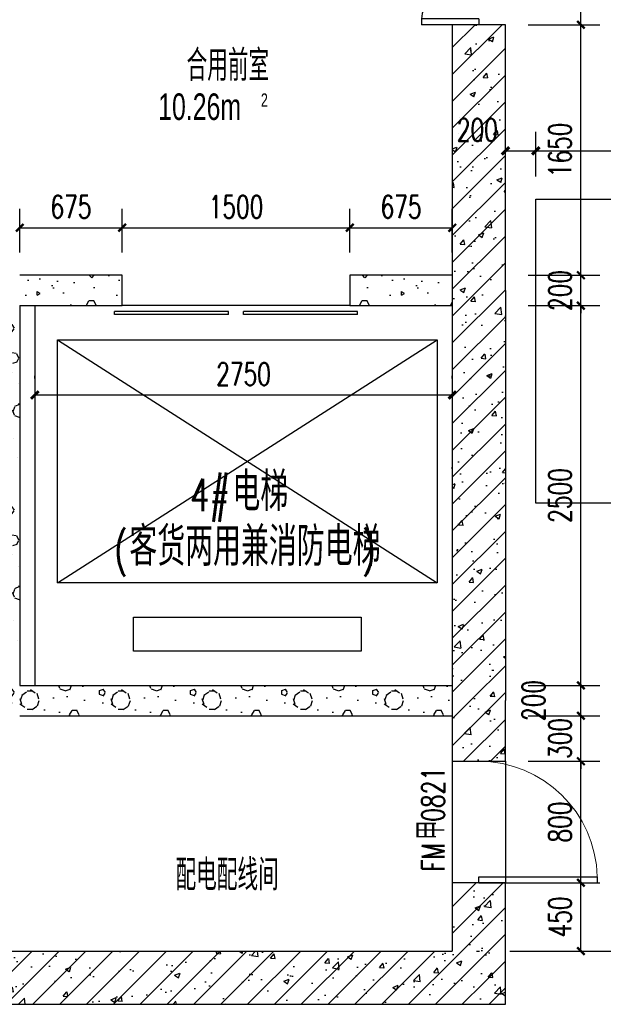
# Model space of a CAD drawing. Extents: x 797781 to 1255204, y 21234 to 1024248.
# Tile 769 of 1056: x 1159872 to 1163717, y 506769 to 513252. Entities that reach past the tile are written whole.
import ezdxf

# ---------------------------------------------------------------- set-up
doc = ezdxf.new("R2010")
doc.units = 0
doc.header["$LTSCALE"] = 1000
doc.header["$MEASUREMENT"] = 0
doc.linetypes.add('230303生产综合楼-平面图_t8$0$DOTE', pattern=[2.42, 2, -0.2, 0.02, -0.2])
for name, color, linetype in [('230303生产综合楼-平面图_t8$0$DOOR_FIRE', 4, 'Continuous'), ('230303生产综合楼-平面图_t8$0$DOOR_FIRE_TEXT', 7, 'Continuous'), ('230303生产综合楼-平面图_t8$0$DOTE', 1, '230303生产综合楼-平面图_t8$0$DOTE'), ('230303生产综合楼-平面图_t8$0$EVTR', 2, 'Continuous'), ('230303生产综合楼-平面图_t8$0$PUB_DIM', 3, 'Continuous'), ('230303生产综合楼-平面图_t8$0$PUB_HATCH', 8, 'Continuous'), ('230303生产综合楼-平面图_t8$0$PUB_TEXT', 7, 'Continuous'), ('230303生产综合楼-平面图_t8$0$WALL', 40, 'Continuous'), ('230303生产综合楼-平面图_t8$0$WINDOW', 4, 'Continuous'), ('230303生产综合楼-平面图_t8$0$板洞', 6, 'Continuous'), ('DOOR_FIRE', 4, 'Continuous'), ('PUB_DIM', 3, 'Continuous'), ('SPACE', 7, 'Continuous')]:
    doc.layers.add(name, color=color, linetype=linetype)
doc.styles.add('230303生产综合楼-平面图_t8$0$_HZTXT', font='@HZTXT_E', dxfattribs={"width": 0.7, "bigfont": '@@HZTXT'})
doc.styles.add('230303生产综合楼-平面图_t8$0$_TCH_DIM', font='SIMPLEX', dxfattribs={"bigfont": 'GBCBIG'})
doc.styles.add('230303生产综合楼-平面图_T8$0$_TCH_DIM_T3', font='SIMPLEX', dxfattribs={"width": 0.705882, "bigfont": 'GBCBIG'})
doc.styles.add('230303生产综合楼-平面图_t8$0$_TCH_WINDOW', font='SIMPLEX', dxfattribs={"height": 3.5, "bigfont": 'GBCBIG'})
doc.styles.add('230303生产综合楼-平面图_t8$0$探索者', font='01-TSSDENG', dxfattribs={"width": 0.7, "bigfont": '02-TSSDCHN'})
doc.styles.add('_TCH_DIM_T3', font='SIMPLEX', dxfattribs={"width": 0.705882, "bigfont": 'GBCBIG'})
doc.dimstyles.new('230303生产综合楼-平面图_T8$0$_TCH_ARCH&&50', dxfattribs={"dimtxt": 148.75, "dimasz": 50, "dimexe": 125, "dimexo": 150, "dimgap": 63.125, "dimtad": 1, "dimdec": 0, "dimzin": 0, "dimdsep": 46, "dimtxsty": '230303生产综合楼-平面图_T8$0$_TCH_DIM_T3', "dimblk": '230303生产综合楼-平面图_t8$0$_ArchTick', "dimcen": 0.09, "dimclrt": 7, "dimazin": 2, "dimtfac": 1, "dimtdec": 0, "dimtix": 1, "dimtmove": 2, "dimatfit": 3, "dimfxl": 1, "dimtolj": 1, "dimtzin": 0, "dimarcsym": 0})
doc.dimstyles.new('_TCH_ARCH&&50', dxfattribs={"dimtxt": 148.75, "dimasz": 50, "dimexe": 125, "dimexo": 150, "dimgap": 63.125, "dimtad": 1, "dimdec": 0, "dimzin": 0, "dimdsep": 46, "dimtxsty": '_TCH_DIM_T3', "dimblk": 'ARCHTICK', "dimcen": 0.09, "dimclrt": 7, "dimazin": 2, "dimtfac": 1, "dimtdec": 0, "dimtix": 1, "dimtmove": 2, "dimatfit": 3, "dimfxl": 1, "dimtolj": 1, "dimtzin": 0, "dimarcsym": 0})
pattern_1 = [(45, (0, 0), (-88.388348, 88.388348), []), (50, (0, 0), (358.63009, -31.37607), [37.5, -412.5]), (355, (0, 0), (-69.37567, 376.09607), [30, -330]), (100.4514, (29.9, -2.6), (289.25469, 344.71977), [31.8701, -350.57106]), (46.1842, (0, 100), (533.62052, -82.7595), [56.25, -618.75]), (96.6356, (44.47, 93.1), (467.33135, 487.05894), [47.80514, -525.8565]), (351.1842, (0, 100), (467.33097, 487.0593), [45, -495]), (21, (50, 75), (298.453526, -201.309445), [37.5, -412.5]), (326, (50, 75), (121.65767, 362.57502), [30, -330]), (71.4514, (74.87, 58.22), (420.11131, 161.26525), [31.8701, -350.57106]), (37.5, (0, 0), (6.079928, 166.446927), [0, -326, 0, -335, 0, -331.25]), (7.5, (0, 0), (131.534769, 197.205856), [0, -191, 0, -318.5, 0, -126.25]), (327.5, (-111.5, 0), (266.911218, -11.277436), [0, -125, 0, -390, 0, -517.5]), (317.5, (-161.5, 0), (291.593085, 50.05249), [0, -162.5, 0, -259, 0, -367.5])]
pattern_2 = [(0, (177, -183), (300, 600), [0, -600]), (0, (-174, -264), (300, 600), [0, -600]), (0, (21, -270), (300, 600), [0, -600]), (0, (234, -93), (300, 600), [0, -600]), (0, (-15, -300), (300, 600), [0, -600]), (0, (294, 285), (300, 600), [0, -600]), (0, (111, 237), (300, 600), [0, -600]), (0, (207, 162), (300, 600), [0, -600]), (0, (-282, 150), (300, 600), [0, -600]), (0, (12, 123), (300, 600), [0, -600]), (0, (-102, -30), (300, 600), [0, -600]), (0, (-96, -255), (300, 600), [0, -600]), (0, (129, -279), (300, 600), [0, -600]), (0, (294, -15), (300, 600), [0, -600]), (0, (-267, -108), (300, 600), [0, -600]), (0, (-216, -6), (300, 600), [0, -600]), (0, (18, -48), (300, 600), [0, -600]), (0, (-66, -135), (300, 600), [0, -600]), (0, (-114, 63), (300, 600), [0, -600]), (0, (-39, 288), (300, 600), [0, -600]), (0, (-243, -234), (300, 600), [0, -600]), (0, (87, 165), (300, 600), [0, -600]), (0, (-192, 174), (300, 600), [0, -600]), (0, (-240, 252), (300, 600), [0, -600]), (130.601294, (257.143, 97.143), (-1499.9999834, 1800.0000079), [26.34155, -11037.111]), (18.434949, (214.29, 108.57), (1499.9999945, 599.9999956), [27.10524, -3767.6279]), (90, (214.3, 82.86), (300, 600), [25.71428, -1174.28565]), (161.565051, (240, 74.29), (-1500.0000076, 599.999955), [27.10524, -3767.6279]), (53.130102, (240, 74.29), (300.000001, 600), [28.57143, -2971.4285]), (135, (262.86, -231.43), (-300.000036, 599.99996), [24.24366, -1672.8126]), (45, (228.57, -231.43), (299.999998, 599.999998), [24.24366, -1672.8126]), (135, (245.71, -248.57), (-300.000036, 599.99996), [24.24366, -1672.8126]), (45, (245.71, -248.57), (299.999998, 599.999998), [24.24366, -1672.8126]), (116.56505, (-25.7, 171.43), (-5e-05, 1199.99997), [31.94383, -638.8765]), (180, (-40, 200), (-300, 600), [34.28572, -565.71425]), (63.43495, (-88.57, 171.43), (3e-06, 1200), [31.94383, -638.8765]), (116.56505, (-74.3, 142.86), (-5e-05, 1199.99997), [31.94383, -638.8765]), (0, (-74.3, 142.86), (300, 600), [34.28572, -565.71425]), (63.43495, (-40, 142.86), (3e-06, 1200), [31.94383, -638.8765]), (107.102728, (200, -31.429), (-899.9999656, 3000.00000484), [38.86135, -16282.9025]), (143.972626, (188.57, 5.714), (-5699.9999277, 4199.9999952), [38.86135, -8122.02]), (180, (157.14, 28.6), (-300, 600), [37.14286, -562.8571]), (36.0273733, (88.57, 5.714), (5699.9999579, 4199.9999547), [38.86135, -8122.02]), (71.565051, (77.14, -28.57), (900.0000046, 2999.999995), [36.14032, -3758.5928]), (107.102728, (88.571, -65.714), (-899.9999656, 3000.00000484), [38.86135, -16282.9025]), (143.972626, (120, -88.57), (-5699.9999277, 4199.9999952), [38.86135, -8122.02]), (0, (120, -88.6), (300, 600), [37.14286, -562.8571]), (36.0273733, (157.143, -88.57), (5699.9999579, 4199.9999547), [38.86135, -8122.02]), (71.565051, (188.57, -65.71), (900.0000046, 2999.999995), [36.14032, -3758.5928]), (150.255118, (205.714, 248.57), (-900.000002, 599.9999926), [23.03502, -4814.3196]), (90, (185.7, 237.14), (300, 600), [22.85714, -1177.14275]), (29.744881, (185.714, 237.14), (900.0000005, 599.999997), [23.03502, -4814.3196]), (116.56505, (65.7, -177.14), (-5e-05, 1199.99997), [31.94383, -638.8765]), (168.690067, (51.43, -148.57), (-2700.000002, 599.999985), [29.13725, -6089.6855]), (41.185925, (0, -162.857), (7499.99995456, 6599.9999423), [30.37184, -12725.802]), (90, (0, -191.43), (300, 600), [28.57143, -1171.4285]), (138.814074, (22.857, -211.429), (-7499.9998667, 6600.00004204), [30.37184, -12725.802]), (16.6992442, (22.857, -211.429), (9899.9999255, 2999.9999686), [29.82945, -12498.5375]), (60.945396, (51.43, -202.857), (299.9999992, 599.9999947), [29.4161, -12325.3395]), (109.983106, (-185.714, 74.286), (-1500.00000565, 4199.9999889), [33.442, -14012.1975]), (155.556045, (-197.143, 105.714), (-3900.00001487, 1799.9999626), [34.523, -14465.1315]), (24.4439547, (-260, 105.714), (3900.00000195, 1799.99999134), [34.523, -14465.1315]), (70.0168934, (-271.429, 74.286), (1500.0000045, 4199.9999896), [33.442, -14012.1975]), (109.983106, (-260, 42.857), (-1500.00000565, 4199.9999889), [33.442, -14012.1975]), (160.016893, (-228.57, 31.43), (-1500.0000009, 599.9999727), [33.442, -6989.3775]), (19.9831065, (-228.57, 31.43), (1499.9999918, 599.999999), [33.442, -6989.3775]), (70.0168934, (-197.143, 42.857), (1500.0000045, 4199.9999896), [33.442, -14012.1975]), (122.005383, (37.14, 20), (-300.0000403, 599.9999694), [26.95423, -5633.434]), (18.434949, (-2.86, 34.29), (1499.9999945, 599.9999956), [27.10524, -3767.6279]), (90, (-2.86, 8.57), (300, 600), [25.71428, -1174.28565]), (161.565051, (22.86, 0), (-1500.0000076, 599.999955), [27.10524, -3767.6279]), (54.4623222, (22.857, 0), (2099.999997, 2999.9999955), [24.57807, -10298.2115]), (116.56505, (-137.14, -125.7), (-5e-05, 1199.99997), [31.94383, -638.8765]), (180, (-151.4, -97.14), (-300, 600), [31.42857, -568.5714]), (59.0362434, (-200, -125.714), (300.000001, 599.999997), [33.31973, -6963.822]), (120.963756, (-182.857, -154.286), (-300.000041, 599.9999724), [33.31973, -6963.822]), (0, (-182.86, -154.3), (300, 600), [31.42857, -568.5714]), (63.43495, (-151.43, -154.3), (3e-06, 1200), [31.94383, -638.8765])]

# ---------------------------------------------------------------- blocks, each defined once
blk = doc.blocks.new('230303生产综合楼-平面图_t8$0$$DORLIB2D$00000127')
at = {"color": 0}
for points in [[(-0.5333, 0.7949), (-0.5333, 0.6904)], [(-0.0333, 0.7949), (-0.5333, 0.7949)], [(-0.0333, 0.7949), (-0.0333, 0.6904)], [(0.5333, 0.7949), (0.0333, 0.7949)], [(0.0333, 0.7949), (0.0333, 0.6904)], [(0.5333, 0.7949), (0.5333, 0.6904)], [(-0.0333, 0.6904), (-0.5333, 0.6904)], [(0.5333, 0.6904), (0.0333, 0.6904)], [(0.5, 0.5), (-0.5, 0.5)]]:
    blk.add_lwpolyline(points, dxfattribs=at)
blk = doc.blocks.new('_ArchTick')
at = {"color": 0, "linetype": 'ByBlock', "const_width": 0.4}
blk.add_lwpolyline([(-0.5, -0.5), (0.5, 0.5)], dxfattribs=at)
blk = doc.blocks.new('*D2534')
at = {"layer": 'Defpoints', "color": 0, "transparency": 16777216}
for p in [(1159972.1, 510738.5), (1162722.1, 510780.9), (1162722.1, 510738.5)]:
    blk.add_point(p, dxfattribs=at)
at = {"layer": 'PUB_DIM', "color": 0, "lineweight": -2, "transparency": 16777216}
for p, q in [((1159972.1, 510888.5), (1159972.1, 510905.9)), ((1162722.1, 510888.5), (1162722.1, 510905.9)), ((1159972.1, 510780.9), (1162722.1, 510780.9))]:
    blk.add_line(p, q, dxfattribs=at)
at = {"layer": 'PUB_DIM', "color": 0, "lineweight": -2, "transparency": 16777216, "xscale": 50, "yscale": 50, "zscale": 50, "rotation": 180}
blk.add_blockref('_ArchTick', (1159972.1, 510780.9), dxfattribs=at)
at = {"layer": 'PUB_DIM', "color": 0, "lineweight": -2, "transparency": 16777216, "xscale": 50, "yscale": 50, "zscale": 50}
blk.add_blockref('_ArchTick', (1162722.1, 510780.9), dxfattribs=at)
at = {"layer": 'PUB_DIM', "color": 7, "transparency": 16777216, "insert": (1161347.1, 510918.4), "char_height": 148.75, "attachment_point": 5, "style": '_TCH_DIM_T3'}
blk.add_mtext('\\A1;2750', dxfattribs=at)
blk = doc.blocks.new('*D2966')
at = {"layer": 'Defpoints', "color": 0, "transparency": 16777216}
for p in [(1163272.1, 512388.6), (1163072.1, 512069.3), (1163272.1, 512069.3)]:
    blk.add_point(p, dxfattribs=at)
at = {"layer": 'PUB_DIM', "color": 0, "lineweight": -2, "transparency": 16777216}
for p, q in [((1163072.1, 512219.3), (1163072.1, 512513.6)), ((1163272.1, 512219.3), (1163272.1, 512513.6)), ((1163072.1, 512388.6), (1163272.1, 512388.6))]:
    blk.add_line(p, q, dxfattribs=at)
at = {"layer": 'PUB_DIM', "color": 0, "lineweight": -2, "transparency": 16777216, "xscale": 50, "yscale": 50, "zscale": 50, "rotation": 180}
blk.add_blockref('_ArchTick', (1163072.1, 512388.6), dxfattribs=at)
at = {"layer": 'PUB_DIM', "color": 0, "lineweight": -2, "transparency": 16777216, "xscale": 50, "yscale": 50, "zscale": 50}
blk.add_blockref('_ArchTick', (1163272.1, 512388.6), dxfattribs=at)
at = {"layer": 'PUB_DIM', "color": 7, "transparency": 16777216, "insert": (1162887.1, 512526.1), "char_height": 148.75, "attachment_point": 5, "style": '_TCH_DIM_T3'}
blk.add_mtext('\\A1;200', dxfattribs=at)
blk = doc.blocks.new('*D2967')
at = {"layer": 'Defpoints', "color": 0, "transparency": 16777216}
for p in [(1164772.1, 512388.6), (1163272.1, 512069.3), (1164772.1, 512069.3)]:
    blk.add_point(p, dxfattribs=at)
at = {"layer": 'PUB_DIM', "color": 0, "lineweight": -2, "transparency": 16777216}
for p, q in [((1163272.1, 512219.3), (1163272.1, 512513.6)), ((1164772.1, 512219.3), (1164772.1, 512513.6)), ((1163272.1, 512388.6), (1164772.1, 512388.6))]:
    blk.add_line(p, q, dxfattribs=at)
at = {"layer": 'PUB_DIM', "color": 0, "lineweight": -2, "transparency": 16777216, "xscale": 50, "yscale": 50, "zscale": 50, "rotation": 180}
blk.add_blockref('_ArchTick', (1163272.1, 512388.6), dxfattribs=at)
at = {"layer": 'PUB_DIM', "color": 0, "lineweight": -2, "transparency": 16777216, "xscale": 50, "yscale": 50, "zscale": 50}
blk.add_blockref('_ArchTick', (1164772.1, 512388.6), dxfattribs=at)
at = {"layer": 'PUB_DIM', "color": 7, "transparency": 16777216, "insert": (1164022.1, 512526.1), "char_height": 148.75, "attachment_point": 5, "style": '_TCH_DIM_T3'}
blk.add_mtext('\\A1;1500', dxfattribs=at)
blk = doc.blocks.new('230303生产综合楼-平面图_t8$0$_ArchTick')
at = {"color": 0, "linetype": 'ByBlock', "const_width": 0.3}
blk.add_lwpolyline([(-0.5, -0.5), (0.5, 0.5)], dxfattribs=at)
blk = doc.blocks.new('*D3509')
at = {"layer": '230303生产综合楼-平面图_t8$0$PUB_DIM', "color": 0, "lineweight": -2, "transparency": 16777216}
for p, q in [((1162047.1, 511719), (1162047.1, 512007.1)), ((1162722.1, 511719), (1162722.1, 512007.1)), ((1162047.1, 511882.1), (1162722.1, 511882.1))]:
    blk.add_line(p, q, dxfattribs=at)
at = {"layer": 'Defpoints', "color": 0, "transparency": 16777216}
for p in [(1162722.1, 511882.1), (1162047.1, 511569), (1162722.1, 511569)]:
    blk.add_point(p, dxfattribs=at)
at = {"layer": '230303生产综合楼-平面图_t8$0$PUB_DIM', "color": 0, "lineweight": -2, "transparency": 16777216, "xscale": 50, "yscale": 50, "zscale": 50, "rotation": 180}
blk.add_blockref('230303生产综合楼-平面图_t8$0$_ArchTick', (1162047.1, 511882.1), dxfattribs=at)
at = {"layer": '230303生产综合楼-平面图_t8$0$PUB_DIM', "color": 0, "lineweight": -2, "transparency": 16777216, "xscale": 50, "yscale": 50, "zscale": 50}
blk.add_blockref('230303生产综合楼-平面图_t8$0$_ArchTick', (1162722.1, 511882.1), dxfattribs=at)
at = {"layer": '230303生产综合楼-平面图_t8$0$PUB_DIM', "color": 7, "transparency": 16777216, "insert": (1162384.6, 512019.6), "char_height": 148.75, "attachment_point": 5, "style": '230303生产综合楼-平面图_T8$0$_TCH_DIM_T3'}
blk.add_mtext('\\A1;675', dxfattribs=at)
blk = doc.blocks.new('*D3510')
at = {"layer": '230303生产综合楼-平面图_t8$0$PUB_DIM', "color": 0, "lineweight": -2, "transparency": 16777216}
for p, q in [((1160547.1, 511719), (1160547.1, 512007.1)), ((1162047.1, 511719), (1162047.1, 512007.1)), ((1160547.1, 511882.1), (1162047.1, 511882.1))]:
    blk.add_line(p, q, dxfattribs=at)
at = {"layer": 'Defpoints', "color": 0, "transparency": 16777216}
for p in [(1162047.1, 511882.1), (1160547.1, 511569), (1162047.1, 511569)]:
    blk.add_point(p, dxfattribs=at)
at = {"layer": '230303生产综合楼-平面图_t8$0$PUB_DIM', "color": 0, "lineweight": -2, "transparency": 16777216, "xscale": 50, "yscale": 50, "zscale": 50, "rotation": 180}
blk.add_blockref('230303生产综合楼-平面图_t8$0$_ArchTick', (1160547.1, 511882.1), dxfattribs=at)
at = {"layer": '230303生产综合楼-平面图_t8$0$PUB_DIM', "color": 0, "lineweight": -2, "transparency": 16777216, "xscale": 50, "yscale": 50, "zscale": 50}
blk.add_blockref('230303生产综合楼-平面图_t8$0$_ArchTick', (1162047.1, 511882.1), dxfattribs=at)
at = {"layer": '230303生产综合楼-平面图_t8$0$PUB_DIM', "color": 7, "transparency": 16777216, "insert": (1161297.1, 512019.6), "char_height": 148.75, "attachment_point": 5, "style": '230303生产综合楼-平面图_T8$0$_TCH_DIM_T3'}
blk.add_mtext('\\A1;1500', dxfattribs=at)
blk = doc.blocks.new('*D3511')
at = {"layer": '230303生产综合楼-平面图_t8$0$PUB_DIM', "color": 0, "lineweight": -2, "transparency": 16777216}
for p, q in [((1159872.1, 511719), (1159872.1, 512007.1)), ((1160547.1, 511719), (1160547.1, 512007.1)), ((1159872.1, 511882.1), (1160547.1, 511882.1))]:
    blk.add_line(p, q, dxfattribs=at)
at = {"layer": 'Defpoints', "color": 0, "transparency": 16777216}
for p in [(1160547.1, 511882.1), (1159872.1, 511569), (1160547.1, 511569)]:
    blk.add_point(p, dxfattribs=at)
at = {"layer": '230303生产综合楼-平面图_t8$0$PUB_DIM', "color": 0, "lineweight": -2, "transparency": 16777216, "xscale": 50, "yscale": 50, "zscale": 50, "rotation": 180}
blk.add_blockref('230303生产综合楼-平面图_t8$0$_ArchTick', (1159872.1, 511882.1), dxfattribs=at)
at = {"layer": '230303生产综合楼-平面图_t8$0$PUB_DIM', "color": 0, "lineweight": -2, "transparency": 16777216, "xscale": 50, "yscale": 50, "zscale": 50}
blk.add_blockref('230303生产综合楼-平面图_t8$0$_ArchTick', (1160547.1, 511882.1), dxfattribs=at)
at = {"layer": '230303生产综合楼-平面图_t8$0$PUB_DIM', "color": 7, "transparency": 16777216, "insert": (1160209.6, 512019.6), "char_height": 148.75, "attachment_point": 5, "style": '230303生产综合楼-平面图_T8$0$_TCH_DIM_T3'}
blk.add_mtext('\\A1;675', dxfattribs=at)
blk = doc.blocks.new('*D3512')
at = {"layer": '230303生产综合楼-平面图_t8$0$PUB_DIM', "color": 0, "lineweight": -2, "transparency": 16777216}
for p, q in [((1163222.1, 507569), (1163694.2, 507569)), ((1163569.2, 507119), (1163569.2, 507569)), ((1163222.1, 507119), (1163694.2, 507119))]:
    blk.add_line(p, q, dxfattribs=at)
at = {"layer": 'Defpoints', "color": 0, "transparency": 16777216}
for p in [(1163072.1, 507569), (1163569.2, 507569), (1163072.1, 507119)]:
    blk.add_point(p, dxfattribs=at)
at = {"layer": '230303生产综合楼-平面图_t8$0$PUB_DIM', "color": 0, "lineweight": -2, "transparency": 16777216, "xscale": 50, "yscale": 50, "zscale": 50}
for p, rotation in [((1163569.2, 507569), 90), ((1163569.2, 507119), 270)]:
    blk.add_blockref('230303生产综合楼-平面图_t8$0$_ArchTick', p, dxfattribs=dict(at, rotation=rotation))
at = {"layer": '230303生产综合楼-平面图_t8$0$PUB_DIM', "color": 7, "transparency": 16777216, "insert": (1163431.7, 507344), "char_height": 148.75, "attachment_point": 5, "rotation": 90, "style": '230303生产综合楼-平面图_T8$0$_TCH_DIM_T3'}
blk.add_mtext('\\A1;450', dxfattribs=at)
blk = doc.blocks.new('*D3513')
at = {"layer": '230303生产综合楼-平面图_t8$0$PUB_DIM', "color": 0, "lineweight": -2, "transparency": 16777216}
for p, q in [((1163222.1, 508369), (1163694.2, 508369)), ((1163569.2, 507569), (1163569.2, 508369)), ((1163222.1, 507569), (1163694.2, 507569))]:
    blk.add_line(p, q, dxfattribs=at)
at = {"layer": 'Defpoints', "color": 0, "transparency": 16777216}
for p in [(1163072.1, 508369), (1163569.2, 508369), (1163072.1, 507569)]:
    blk.add_point(p, dxfattribs=at)
at = {"layer": '230303生产综合楼-平面图_t8$0$PUB_DIM', "color": 0, "lineweight": -2, "transparency": 16777216, "xscale": 50, "yscale": 50, "zscale": 50}
for p, rotation in [((1163569.2, 508369), 90), ((1163569.2, 507569), 270)]:
    blk.add_blockref('230303生产综合楼-平面图_t8$0$_ArchTick', p, dxfattribs=dict(at, rotation=rotation))
at = {"layer": '230303生产综合楼-平面图_t8$0$PUB_DIM', "color": 7, "transparency": 16777216, "insert": (1163431.7, 507969), "char_height": 148.75, "attachment_point": 5, "rotation": 90, "style": '230303生产综合楼-平面图_T8$0$_TCH_DIM_T3'}
blk.add_mtext('\\A1;800', dxfattribs=at)
blk = doc.blocks.new('*D3514')
at = {"layer": '230303生产综合楼-平面图_t8$0$PUB_DIM', "color": 0, "lineweight": -2, "transparency": 16777216}
for p, q in [((1163569.2, 508669), (1163569.2, 508719)), ((1163222.1, 508669), (1163694.2, 508669)), ((1163569.2, 508369), (1163569.2, 508669)), ((1163222.1, 508369), (1163694.2, 508369)), ((1163569.2, 508369), (1163569.2, 508319))]:
    blk.add_line(p, q, dxfattribs=at)
at = {"layer": 'Defpoints', "color": 0, "transparency": 16777216}
for p in [(1163072.1, 508669), (1163569.2, 508669), (1163072.1, 508369)]:
    blk.add_point(p, dxfattribs=at)
at = {"layer": '230303生产综合楼-平面图_t8$0$PUB_DIM', "color": 0, "lineweight": -2, "transparency": 16777216, "xscale": 50, "yscale": 50, "zscale": 50}
for p, rotation in [((1163569.2, 508669), 270), ((1163569.2, 508369), 90)]:
    blk.add_blockref('230303生产综合楼-平面图_t8$0$_ArchTick', p, dxfattribs=dict(at, rotation=rotation))
at = {"layer": '230303生产综合楼-平面图_t8$0$PUB_DIM', "color": 7, "transparency": 16777216, "insert": (1163431.7, 508519), "char_height": 148.75, "attachment_point": 5, "rotation": 90, "style": '230303生产综合楼-平面图_T8$0$_TCH_DIM_T3'}
blk.add_mtext('\\A1;300', dxfattribs=at)
blk = doc.blocks.new('*D3515')
at = {"layer": '230303生产综合楼-平面图_t8$0$PUB_DIM', "color": 0, "lineweight": -2, "transparency": 16777216}
for p, q in [((1163222.1, 508869), (1163694.2, 508869)), ((1163569.2, 508669), (1163569.2, 508869)), ((1163222.1, 508669), (1163694.2, 508669))]:
    blk.add_line(p, q, dxfattribs=at)
at = {"layer": 'Defpoints', "color": 0, "transparency": 16777216}
for p in [(1163072.1, 508869), (1163569.2, 508869), (1163072.1, 508669)]:
    blk.add_point(p, dxfattribs=at)
at = {"layer": '230303生产综合楼-平面图_t8$0$PUB_DIM', "color": 0, "lineweight": -2, "transparency": 16777216, "xscale": 50, "yscale": 50, "zscale": 50}
for p, rotation in [((1163569.2, 508869), 90), ((1163569.2, 508669), 270)]:
    blk.add_blockref('230303生产综合楼-平面图_t8$0$_ArchTick', p, dxfattribs=dict(at, rotation=rotation))
at = {"layer": '230303生产综合楼-平面图_t8$0$PUB_DIM', "color": 7, "transparency": 16777216, "insert": (1163256.7, 508769), "char_height": 148.75, "attachment_point": 5, "rotation": 90, "style": '230303生产综合楼-平面图_T8$0$_TCH_DIM_T3'}
blk.add_mtext('\\A1;200', dxfattribs=at)
blk = doc.blocks.new('*D3516')
at = {"layer": '230303生产综合楼-平面图_t8$0$PUB_DIM', "color": 0, "lineweight": -2, "transparency": 16777216}
for p, q in [((1163222.1, 511369), (1163694.2, 511369)), ((1163569.2, 508869), (1163569.2, 511369)), ((1163222.1, 508869), (1163694.2, 508869))]:
    blk.add_line(p, q, dxfattribs=at)
at = {"layer": 'Defpoints', "color": 0, "transparency": 16777216}
for p in [(1163072.1, 511369), (1163569.2, 511369), (1163072.1, 508869)]:
    blk.add_point(p, dxfattribs=at)
at = {"layer": '230303生产综合楼-平面图_t8$0$PUB_DIM', "color": 0, "lineweight": -2, "transparency": 16777216, "xscale": 50, "yscale": 50, "zscale": 50}
for p, rotation in [((1163569.2, 511369), 90), ((1163569.2, 508869), 270)]:
    blk.add_blockref('230303生产综合楼-平面图_t8$0$_ArchTick', p, dxfattribs=dict(at, rotation=rotation))
at = {"layer": '230303生产综合楼-平面图_t8$0$PUB_DIM', "color": 7, "transparency": 16777216, "insert": (1163431.7, 510119), "char_height": 148.75, "attachment_point": 5, "rotation": 90, "style": '230303生产综合楼-平面图_T8$0$_TCH_DIM_T3'}
blk.add_mtext('\\A1;2500', dxfattribs=at)
blk = doc.blocks.new('*D3517')
at = {"layer": '230303生产综合楼-平面图_t8$0$PUB_DIM', "color": 0, "lineweight": -2, "transparency": 16777216}
for p, q in [((1163222.1, 511569), (1163694.2, 511569)), ((1163569.2, 511569), (1163569.2, 511619)), ((1163569.2, 511369), (1163569.2, 511569)), ((1163222.1, 511369), (1163694.2, 511369)), ((1163569.2, 511369), (1163569.2, 511319))]:
    blk.add_line(p, q, dxfattribs=at)
at = {"layer": 'Defpoints', "color": 0, "transparency": 16777216}
for p in [(1163072.1, 511569), (1163569.2, 511569), (1163072.1, 511369)]:
    blk.add_point(p, dxfattribs=at)
at = {"layer": '230303生产综合楼-平面图_t8$0$PUB_DIM', "color": 0, "lineweight": -2, "transparency": 16777216, "xscale": 50, "yscale": 50, "zscale": 50}
for p, rotation in [((1163569.2, 511569), 270), ((1163569.2, 511369), 90)]:
    blk.add_blockref('230303生产综合楼-平面图_t8$0$_ArchTick', p, dxfattribs=dict(at, rotation=rotation))
at = {"layer": '230303生产综合楼-平面图_t8$0$PUB_DIM', "color": 7, "transparency": 16777216, "insert": (1163431.7, 511469), "char_height": 148.75, "attachment_point": 5, "rotation": 90, "style": '230303生产综合楼-平面图_T8$0$_TCH_DIM_T3'}
blk.add_mtext('\\A1;200', dxfattribs=at)
blk = doc.blocks.new('*D3518')
at = {"layer": '230303生产综合楼-平面图_t8$0$PUB_DIM', "color": 0, "lineweight": -2, "transparency": 16777216}
for p, q in [((1163222.1, 513219), (1163694.2, 513219)), ((1163569.2, 511569), (1163569.2, 513219)), ((1163222.1, 511569), (1163694.2, 511569))]:
    blk.add_line(p, q, dxfattribs=at)
at = {"layer": 'Defpoints', "color": 0, "transparency": 16777216}
for p in [(1163072.1, 513219), (1163569.2, 513219), (1163072.1, 511569)]:
    blk.add_point(p, dxfattribs=at)
at = {"layer": '230303生产综合楼-平面图_t8$0$PUB_DIM', "color": 0, "lineweight": -2, "transparency": 16777216, "xscale": 50, "yscale": 50, "zscale": 50}
for p, rotation in [((1163569.2, 513219), 90), ((1163569.2, 511569), 270)]:
    blk.add_blockref('230303生产综合楼-平面图_t8$0$_ArchTick', p, dxfattribs=dict(at, rotation=rotation))
at = {"layer": '230303生产综合楼-平面图_t8$0$PUB_DIM', "color": 7, "transparency": 16777216, "insert": (1163431.7, 512394), "char_height": 148.75, "attachment_point": 5, "rotation": 90, "style": '230303生产综合楼-平面图_T8$0$_TCH_DIM_T3'}
blk.add_mtext('\\A1;1650', dxfattribs=at)
blk = doc.blocks.new('*D3519')
at = {"layer": '230303生产综合楼-平面图_t8$0$PUB_DIM', "color": 0, "lineweight": -2, "transparency": 16777216}
for p, q in [((1163222.1, 514719), (1163694.2, 514719)), ((1163569.2, 513219), (1163569.2, 514719)), ((1163222.1, 513219), (1163694.2, 513219))]:
    blk.add_line(p, q, dxfattribs=at)
at = {"layer": 'Defpoints', "color": 0, "transparency": 16777216}
for p in [(1163072.1, 514719), (1163569.2, 514719), (1163072.1, 513219)]:
    blk.add_point(p, dxfattribs=at)
at = {"layer": '230303生产综合楼-平面图_t8$0$PUB_DIM', "color": 0, "lineweight": -2, "transparency": 16777216, "xscale": 50, "yscale": 50, "zscale": 50}
for p, rotation in [((1163569.2, 514719), 90), ((1163569.2, 513219), 270)]:
    blk.add_blockref('230303生产综合楼-平面图_t8$0$_ArchTick', p, dxfattribs=dict(at, rotation=rotation))
at = {"layer": '230303生产综合楼-平面图_t8$0$PUB_DIM', "color": 7, "transparency": 16777216, "insert": (1163431.7, 513969), "char_height": 148.75, "attachment_point": 5, "rotation": 90, "style": '230303生产综合楼-平面图_T8$0$_TCH_DIM_T3'}
blk.add_mtext('\\A1;1500', dxfattribs=at)
blk = doc.blocks.new('230303生产综合楼-平面图_t8$0$$DorLib2D$00000225')
at = {"color": 0}
for p, q in [((0.475, -0.0014), (0.475, 0.7521)), ((0.475, 0.7521), (0.5, 0.7521)), ((0.5, -0.0014), (0.5, 0.7521)), ((-0.5, 0), (-0.5, 0.252)), ((-0.475, 0.252), (-0.5, 0.252)), ((-0.475, 0), (-0.475, 0.252)), ((-0.475, 0), (-0.5, 0)), ((0.475, -0.0014), (0.5, -0.0014))]:
    blk.add_line(p, q, dxfattribs=at)
for centre, radius, start, end in [((0.5046, -0.0019), 0.7546, 92.2493, 179.7238), ((-0.5008, 0.0026), 0.2508, 359.7899, 84.0974)]:
    blk.add_arc(centre, radius, start, end, dxfattribs=at)
blk = doc.blocks.new('$DorLib2D$00000001')
for p, q in [((0.45, 0.975), (0.5, 0.975)), ((0.45, 0), (0.45, 0.975)), ((0.5, 0), (0.5, 0.975)), ((0.5, 0), (0.45, 0))]:
    blk.add_line(p, q)
at = {"lineweight": 13}
blk.add_arc((0.475, 0), 0.975, 91.46928, 180, dxfattribs=at)

msp = doc.modelspace()

# ---------------------------------------------------------------- hatches: boundary and pattern name
at = {"layer": '230303生产综合楼-平面图_t8$0$PUB_HATCH'}
h = msp.add_hatch(dxfattribs=at)
h.set_pattern_fill('钢筋混凝土', color=256, scale=50, style=0)
h.set_pattern_definition(pattern_1)
h.paths.add_polyline_path([(1163072.1, 511469), (1163072.1, 513219), (1162722.1, 513219), (1162722.1, 511469)])
h = msp.add_hatch(dxfattribs=at)
h.set_pattern_fill('加气混凝土', color=256, scale=50, style=0)
h.set_pattern_definition(pattern_2)
h.paths.add_polyline_path([(1159872.1, 511369), (1160547.1, 511369), (1160547.1, 511569), (1159872.1, 511569), (1159805.4, 511469)])
h = msp.add_hatch(dxfattribs=at)
h.set_pattern_fill('加气混凝土', color=256, scale=50, style=0)
h.set_pattern_definition(pattern_2)
h.paths.add_polyline_path([(1162722.1, 511569), (1162047.1, 511569), (1162047.1, 511369), (1162722.1, 511369)])
h = msp.add_hatch(dxfattribs=at)
h.set_pattern_fill('加气混凝土', color=256, scale=50, style=0)
h.set_pattern_definition(pattern_2)
h.paths.add_polyline_path([(1159805.4, 511469), (1159672.1, 511469), (1159672.1, 508769), (1159805.4, 508769), (1159872.1, 508869), (1159872.1, 511369)])
h = msp.add_hatch(dxfattribs=at)
h.set_pattern_fill('钢筋混凝土', color=256, scale=50, style=0)
h.set_pattern_definition(pattern_1)
h.paths.add_polyline_path([(1163072.1, 511469), (1162722.1, 511469), (1162722.1, 508769), (1163072.1, 508769)])
h = msp.add_hatch(dxfattribs=at)
h.set_pattern_fill('加气混凝土', color=256, scale=50, style=0)
h.set_pattern_definition(pattern_2)
h.paths.add_polyline_path([(1159805.4, 508769), (1159872.1, 508669), (1162722.1, 508669), (1162722.1, 508869), (1159872.1, 508869)])
h = msp.add_hatch(dxfattribs=at)
h.set_pattern_fill('钢筋混凝土', color=256, scale=50, style=0)
h.set_pattern_definition(pattern_1)
h.paths.add_polyline_path([(1162722.1, 508769), (1162722.1, 508369), (1163072.1, 508369), (1163072.1, 508769)])
h = msp.add_hatch(dxfattribs=at)
h.set_pattern_fill('钢筋混凝土', color=256, scale=50, style=0)
h.set_pattern_definition(pattern_1)
h.paths.add_polyline_path([(1163072.1, 506769), (1163072.1, 507569), (1162722.1, 507569), (1162722.1, 507119)])
h = msp.add_hatch(dxfattribs=at)
h.set_pattern_fill('钢筋混凝土', color=256, scale=50, style=0)
h.set_pattern_definition(pattern_1)
h.paths.add_polyline_path([(1159772.1, 507119), (1159772.1, 506769), (1163072.1, 506769), (1162722.1, 507119)])

# ---------------------------------------------------------------- linework, layer by layer
msp.add_lwpolyline([(1163272.1, 512069.3), (1164772.1, 512069.3), (1164772.1, 510069.3), (1163272.1, 510069.3)], close=True)
msp.add_lwpolyline([(1163272.1, 512069.3), (1164772.1, 512069.3), (1164772.1, 510069.3), (1163272.1, 510069.3)], close=True)
at = {"layer": '230303生产综合楼-平面图_t8$0$DOTE'}
msp.add_line((1155840.7, 507119), (1166994.9, 507119), dxfattribs=at)
at = {"layer": '230303生产综合楼-平面图_t8$0$EVTR'}
for p, q in [((1160122.1, 509544), (1162622.1, 511144)), ((1160122.1, 511144), (1162622.1, 509544)), ((1160122.1, 511144), (1162622.1, 511144)), ((1160122.1, 509544), (1160122.1, 511144)), ((1162622.1, 511144), (1162622.1, 509544)), ((1162622.1, 509544), (1160122.1, 509544)), ((1160622.1, 509319), (1162122.1, 509319)), ((1160622.1, 509094), (1160622.1, 509319)), ((1162122.1, 509319), (1162122.1, 509094)), ((1162122.1, 509094), (1160622.1, 509094))]:
    msp.add_line(p, q, dxfattribs=at)
at = {"layer": '230303生产综合楼-平面图_t8$0$WALL'}
for p, q in [((1163072.1, 513219), (1162722.1, 513219)), ((1162722.1, 513219), (1162722.1, 511469)), ((1163072.1, 511469), (1163072.1, 513219)), ((1160547.1, 511569), (1159872.1, 511569)), ((1160547.1, 511369), (1160547.1, 511569)), ((1162722.1, 511569), (1162047.1, 511569)), ((1162047.1, 511569), (1162047.1, 511369)), ((1162722.1, 511469), (1162722.1, 508769)), ((1163072.1, 511469), (1163072.1, 508769)), ((1159872.1, 511369), (1159872.1, 508869)), ((1159872.1, 511369), (1160547.1, 511369)), ((1162047.1, 511369), (1162722.1, 511369)), ((1159872.1, 508869), (1162722.1, 508869)), ((1162722.1, 508769), (1162722.1, 508369)), ((1163072.1, 508369), (1163072.1, 508769)), ((1159872.1, 508669), (1162722.1, 508669)), ((1162722.1, 508369), (1163072.1, 508369)), ((1163072.1, 507569), (1162722.1, 507569)), ((1162722.1, 507569), (1162722.1, 507119)), ((1163072.1, 506769), (1163072.1, 507569)), ((1159772.1, 507119), (1162722.1, 507119)), ((1159772.1, 506769), (1163072.1, 506769))]:
    msp.add_line(p, q, dxfattribs=at)
at = {"layer": '230303生产综合楼-平面图_t8$0$板洞'}
msp.add_lwpolyline([(1159972.1, 511369), (1159972.1, 508869)], dxfattribs=at)
at = {"layer": 'DOOR_FIRE'}
for p, q in [((1162722.1, 508369), (1162722.1, 507569)), ((1163072.1, 508369), (1163072.1, 507569))]:
    msp.add_line(p, q, dxfattribs=at)

# ---------------------------------------------------------------- block references
at = {"layer": '230303生产综合楼-平面图_t8$0$DOOR_FIRE', "xscale": -1500, "yscale": -1500, "zscale": 350, "rotation": 270.0000701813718}
msp.add_blockref('230303生产综合楼-平面图_t8$0$$DorLib2D$00000225', (1162897.1, 513969), dxfattribs=at)
at = {"layer": '230303生产综合楼-平面图_t8$0$WINDOW', "xscale": 1500, "yscale": -200, "zscale": 200, "rotation": 3.819059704e-07}
msp.add_blockref('230303生产综合楼-平面图_t8$0$$DORLIB2D$00000127', (1161297.1, 511469), dxfattribs=at)
at = {"layer": 'DOOR_FIRE', "xscale": 800, "yscale": 800, "zscale": 350, "rotation": 269.9999679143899}
msp.add_blockref('$DorLib2D$00000001', (1162897.1, 507969), dxfattribs=at)

# ---------------------------------------------------------------- texts
at = {"layer": '230303生产综合楼-平面图_t8$0$DOOR_FIRE_TEXT', "style": '230303生产综合楼-平面图_t8$0$_TCH_WINDOW', "width": 0.705882}
for s, p in [('0821', (1162669.7, 507971.1)), ('FM', (1162669.7, 507641.9))]:
    msp.add_text(s, height=148.75, rotation=89.99997, dxfattribs=at).set_placement(p)
at = {"layer": '230303生产综合楼-平面图_t8$0$DOOR_FIRE_TEXT', "style": '230303生产综合楼-平面图_t8$0$_TCH_WINDOW'}
msp.add_text('甲', height=178.7, rotation=89.99997, dxfattribs=at).set_placement((1162669.7, 507851.9))
at = {"layer": '230303生产综合楼-平面图_t8$0$PUB_TEXT'}
for s, height, style, width, p in [('合用前室', 204.26, '230303生产综合楼-平面图_t8$0$探索者', 0.7, (1160971.7, 512848.6)), ('4#', 212.5, '230303生产综合楼-平面图_t8$0$_TCH_DIM', 0.705882, (1160994.6, 510016.8)), ('(', 212.5, '230303生产综合楼-平面图_t8$0$_TCH_DIM', 0.705882, (1160494.7, 509655.8)), (')', 212.5, '230303生产综合楼-平面图_t8$0$_TCH_DIM', 0.705882, (1162126.6, 509655.8)), ('配电配线间', 204.26, '230303生产综合楼-平面图_t8$0$探索者', 0.7, (1160899, 507518.5))]:
    msp.add_text(s, height=height, dxfattribs=dict(at, style=style, width=width)).set_placement(p)
at = {"layer": '230303生产综合楼-平面图_t8$0$PUB_TEXT', "style": '230303生产综合楼-平面图_t8$0$_TCH_DIM'}
for s, p in [('电梯', (1161273.2, 510016.8)), ('客货两用兼消防电梯', (1160594.7, 509655.8))]:
    msp.add_text(s, height=255.32, dxfattribs=at).set_placement(p)
at = {"layer": 'SPACE', "style": '230303生产综合楼-平面图_t8$0$_HZTXT', "width": 0.7}
for s, height, p in [('10.26m', 175, (1160784.4, 512591.6)), ('2', 87.5, (1161461.1, 512679.1))]:
    msp.add_text(s, height=height, dxfattribs=at).set_placement(p)

# ---------------------------------------------------------------- dimensions: what is measured, and where the dimension line sits
at = {"layer": '230303生产综合楼-平面图_t8$0$PUB_DIM'}
for p1, p2, distance, picture, middle in [((1163072.1, 513219), (1163072.1, 514719), -497, '*D3519', (1163431.7, 513969)), ((1163072.1, 511569), (1163072.1, 513219), -497, '*D3518', (1163431.7, 512394)), ((1159872.1, 511569), (1160547.1, 511569), 313.1, '*D3511', (1160209.6, 512019.6)), ((1160547.1, 511569), (1162047.1, 511569), 313.1, '*D3510', (1161297.1, 512019.6)), ((1162047.1, 511569), (1162722.1, 511569), 313.1, '*D3509', (1162384.6, 512019.6)), ((1163072.1, 511369), (1163072.1, 511569), -497, '*D3517', (1163431.7, 511469)), ((1163072.1, 508869), (1163072.1, 511369), -497, '*D3516', (1163431.7, 510119)), ((1163072.1, 508369), (1163072.1, 508669), -497, '*D3514', (1163431.7, 508519)), ((1163072.1, 507569), (1163072.1, 508369), -497, '*D3513', (1163431.7, 507969)), ((1163072.1, 507119), (1163072.1, 507569), -497, '*D3512', (1163431.7, 507344))]:
    dim = msp.add_aligned_dim(p1=p1, p2=p2, distance=distance, dimstyle='230303生产综合楼-平面图_T8$0$_TCH_ARCH&&50', dxfattribs=at)
    dim.commit()
    dim.dimension.update_dxf_attribs({"geometry": picture, "text_midpoint": middle})
dim = msp.add_linear_dim(base=(1163569.2, 508869), p1=(1163072.1, 508669), p2=(1163072.1, 508869), angle=90.00002, dimstyle='230303生产综合楼-平面图_T8$0$_TCH_ARCH&&50', dxfattribs=at)
dim.commit()
dim.dimension.update_dxf_attribs({"geometry": '*D3515', "text_midpoint": (1163256.7, 508769), "dimtype": 161})
at = {"layer": 'PUB_DIM'}
dim = msp.add_linear_dim(base=(1163272.1, 512388.6), p1=(1163072.1, 512069.3), p2=(1163272.1, 512069.3), angle=0, dimstyle='_TCH_ARCH&&50', dxfattribs=at)
dim.commit()
dim.dimension.update_dxf_attribs({"geometry": '*D2966', "text_midpoint": (1162887.1, 512526.1), "dimtype": 161})
for p1, p2, distance, picture, middle in [((1163272.1, 512069.3), (1164772.1, 512069.3), 319.4, '*D2967', (1164022.1, 512526.1)), ((1159972.1, 510738.5), (1162722.1, 510738.5), 42.4, '*D2534', (1161347.1, 510918.4))]:
    dim = msp.add_aligned_dim(p1=p1, p2=p2, distance=distance, dimstyle='_TCH_ARCH&&50', dxfattribs=at)
    dim.commit()
    dim.dimension.update_dxf_attribs({"geometry": picture, "text_midpoint": middle})

doc.saveas('drawing.dxf')
